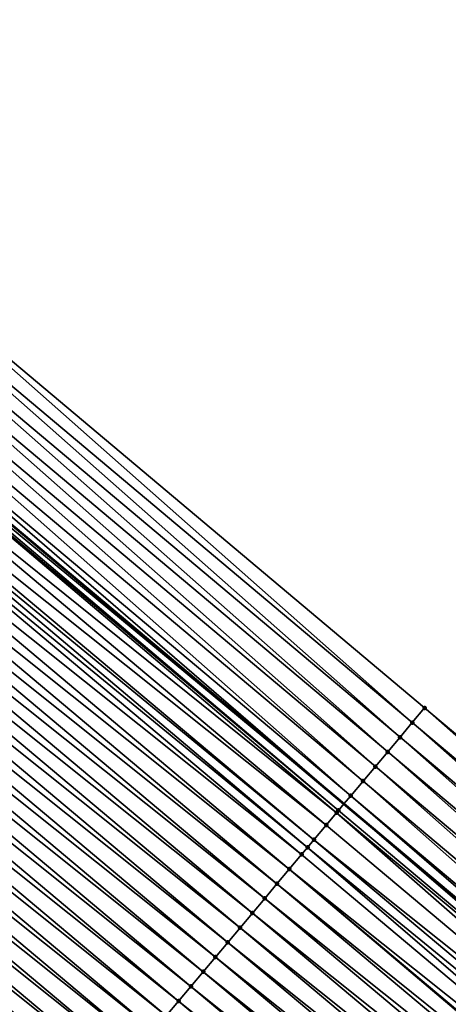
# Model space of a CAD drawing. Header units: feet. Extents: x 2007189 to 2022806, y 818621 to 837694.
# Tile 370 of 680: x 2015914 to 2015926, y 819848 to 819874. Entities that reach past the tile are written whole.
import ezdxf

# ---------------------------------------------------------------- set-up
doc = ezdxf.new("R2010")
doc.units = ezdxf.units.FT
doc.header["$MEASUREMENT"] = 0
for name, color, linetype, lineweight in [('EP_Travel Lane', 172, 'Continuous', 53), ('Road Shots', 141, 'Continuous', 100), ('Road X-Section', 40, 'Continuous', 13)]:
    doc.layers.add(name, color=color, linetype=linetype, lineweight=lineweight)
doc.layers.add('I-77-MM17-21_SB-Surface-Border', color=7, linetype='Continuous')
doc.layers.add('I-77-MM17-21_SB-Surface-TIN', color=7, linetype='Continuous')

msp = doc.modelspace()

# ---------------------------------------------------------------- linework, layer by layer
at = {"layer": 'EP_Travel Lane'}
msp.add_polyline3d([(2015800.343797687, 819956.3280257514, 258.8786010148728), (2015815.66086029, 819943.4708387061, 259.1643164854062), (2015830.978050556, 819930.6135444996, 259.4366893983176), (2015846.295183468, 819917.7562984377, 259.7150493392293), (2015861.612343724, 819904.8990294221, 259.9905541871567), (2015876.929869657, 819892.0414534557, 260.2278165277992), (2015892.247178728, 819879.1840595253, 260.4877616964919), (2015907.564318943, 819866.3268073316, 260.7653570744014), (2015922.881623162, 819853.469417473, 261.0258082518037), (2015938.199376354, 819840.611650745, 261.2393019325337), (2015953.515313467, 819827.7568062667, 261.469608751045), (2015968.83556831, 819814.9028743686, 261.7273404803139), (2015984.155948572, 819802.048837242, 261.9716308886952), (2015999.476426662, 819789.1947180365, 262.205439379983), (2016014.796709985, 819776.3407622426, 262.4601193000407), (2016030.117183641, 819763.4866467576, 262.6944060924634)], dxfattribs=at)
at = {"layer": 'I-77-MM17-21_SB-Surface-Border', "color": 3, "linetype": 'Continuous', "lineweight": -3}
msp.add_polyline3d([(2015801.80948432, 819958.0731653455, 258.8288225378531), (2015816.483349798, 819944.4502775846, 259.1431098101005), (2015831.800585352, 819931.5929453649, 259.4107472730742), (2015848.08246596, 819919.884290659, 259.6512674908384), (2015863.39969002, 819907.0269680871, 259.9200997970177), (2015879.038939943, 819894.5521371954, 260.1299590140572), (2015894.356149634, 819881.6948266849, 260.4002980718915), (2015909.673386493, 819868.8374933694, 260.6677853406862), (2015924.990796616, 819855.9800146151, 260.917161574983), (2015940.308407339, 819843.1223674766, 261.1455541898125), (2015955.302306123, 819829.8850363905, 261.3832154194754), (2015970.300858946, 819816.6483402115, 261.6759490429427), (2015985.299783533, 819803.4113321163, 261.9288547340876), (2015999.977230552, 819789.7913720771, 262.1927512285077), (2016015.619066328, 819777.3203047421, 262.428381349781), (2016030.296526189, 819763.7003339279, 262.690905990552)], dxfattribs=at)
at = {"layer": 'I-77-MM17-21_SB-Surface-TIN', "color": 128, "linetype": 'Continuous', "lineweight": -3}
for points in [[(2015924.669151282, 819855.5972035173, 260.9363389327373), (2015909.673386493, 819868.8374933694, 260.6677853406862), (2015909.351782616, 819868.4546474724, 260.6826271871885)], [(2015924.669151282, 819855.5972035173, 260.9363389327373), (2015924.990796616, 819855.9800146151, 260.917161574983), (2015909.673386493, 819868.8374933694, 260.6677853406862)], [(2015924.347586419, 819855.2143248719, 260.9471006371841), (2015909.351782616, 819868.4546474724, 260.6826271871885), (2015909.030266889, 819868.0717275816, 260.6882502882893)], [(2015924.347586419, 819855.2143248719, 260.9471006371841), (2015924.669151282, 819855.5972035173, 260.9363389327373), (2015909.351782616, 819868.4546474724, 260.6826271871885)], [(2015924.026019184, 819854.8314482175, 260.9581104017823), (2015909.030266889, 819868.0717275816, 260.6882502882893), (2015908.708668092, 819867.6888774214, 260.7025609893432)], [(2015924.026019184, 819854.8314482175, 260.9581104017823), (2015924.347586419, 819855.2143248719, 260.9471006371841), (2015909.030266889, 819868.0717275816, 260.6882502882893)], [(2015923.704373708, 819854.4486372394, 260.9773026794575), (2015908.708668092, 819867.6888774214, 260.7025609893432), (2015908.387053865, 819867.3060402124, 260.7184852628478)], [(2015923.704373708, 819854.4486372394, 260.9773026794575), (2015924.026019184, 819854.8314482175, 260.9581104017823), (2015908.708668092, 819867.6888774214, 260.7025609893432)], [(2015923.382672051, 819854.0658734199, 261.0023703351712), (2015908.387053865, 819867.3060402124, 260.7184852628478), (2015908.065335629, 819866.923290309, 260.7452868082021)], [(2015923.382672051, 819854.0658734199, 261.0023703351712), (2015923.704373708, 819854.4486372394, 260.9773026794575), (2015908.387053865, 819867.3060402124, 260.7184852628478)], [(2015923.061097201, 819853.6830031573, 261.0141764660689), (2015908.065335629, 819866.923290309, 260.7452868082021), (2015907.743701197, 819866.5404700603, 260.763324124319)], [(2015923.061097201, 819853.6830031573, 261.0141764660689), (2015923.382672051, 819854.0658734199, 261.0023703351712), (2015908.065335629, 819866.923290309, 260.7452868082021)], [(2015907.743701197, 819866.5404700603, 260.763324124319), (2015907.564318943, 819866.3268073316, 260.7653570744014), (2015922.881623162, 819853.469417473, 261.0258082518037)], [(2015923.061097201, 819853.6830031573, 261.0141764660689), (2015907.743701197, 819866.5404700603, 260.763324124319), (2015922.881623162, 819853.469417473, 261.0258082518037)], [(2015922.739435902, 819853.3002054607, 261.0350234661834), (2015907.479568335, 819866.2258606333, 260.7663175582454), (2015907.422214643, 819866.1575256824, 260.7658964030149)], [(2015907.479568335, 819866.2258606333, 260.7663175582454), (2015922.881623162, 819853.469417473, 261.0258082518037), (2015907.564318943, 819866.3268073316, 260.7653570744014)], [(2015922.739435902, 819853.3002054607, 261.0350234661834), (2015922.881623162, 819853.469417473, 261.0258082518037), (2015907.479568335, 819866.2258606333, 260.7663175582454)], [(2015922.690090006, 819853.2414334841, 261.0357920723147), (2015907.422214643, 819866.1575256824, 260.7658964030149), (2015907.100799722, 819865.7745211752, 260.7609772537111)], [(2015922.690090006, 819853.2414334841, 261.0357920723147), (2015922.739435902, 819853.3002054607, 261.0350234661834), (2015907.422214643, 819866.1575256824, 260.7658964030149)], [(2015922.41803509, 819852.9171891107, 261.0286287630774), (2015907.100799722, 819865.7745211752, 260.7609772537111), (2015906.779344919, 819865.3915501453, 260.7602290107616)], [(2015922.41803509, 819852.9171891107, 261.0286287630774), (2015922.690090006, 819853.2414334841, 261.0357920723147), (2015907.100799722, 819865.7745211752, 260.7609772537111)], [(2015922.096634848, 819852.534172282, 261.0221744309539), (2015906.779344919, 819865.3915501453, 260.7602290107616), (2015906.641267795, 819865.227027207, 260.7587620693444)], [(2015922.096634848, 819852.534172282, 261.0221744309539), (2015922.41803509, 819852.9171891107, 261.0286287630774), (2015906.779344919, 819865.3915501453, 260.7602290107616)], [(2015921.930125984, 819852.3357546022, 261.0195047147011), (2015906.641267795, 819865.227027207, 260.7587620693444), (2015906.457947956, 819865.0085305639, 260.7534317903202)], [(2015921.930125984, 819852.3357546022, 261.0195047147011), (2015922.096634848, 819852.534172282, 261.0221744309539), (2015906.641267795, 819865.227027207, 260.7587620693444)], [(2015921.775242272, 819852.1511490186, 261.0149183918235), (2015906.457947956, 819865.0085305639, 260.7534317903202), (2015906.136569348, 819864.6254955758, 260.7447150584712)], [(2015921.775242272, 819852.1511490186, 261.0149183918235), (2015921.930125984, 819852.3357546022, 261.0195047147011), (2015906.457947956, 819865.0085305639, 260.7534317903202)], [(2015921.453875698, 819851.7681039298, 261.004943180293), (2015906.136569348, 819864.6254955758, 260.7447150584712), (2015905.815197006, 819864.2424553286, 260.7353431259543)], [(2015921.453875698, 819851.7681039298, 261.004943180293), (2015921.775242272, 819852.1511490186, 261.0149183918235), (2015906.136569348, 819864.6254955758, 260.7447150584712)], [(2015921.132512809, 819851.385055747, 260.9945824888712), (2015905.815197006, 819864.2424553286, 260.7353431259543), (2015905.493825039, 819863.8594147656, 260.7259318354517)], [(2015921.132512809, 819851.385055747, 260.9945824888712), (2015921.453875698, 819851.7681039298, 261.004943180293), (2015905.815197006, 819864.2424553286, 260.7353431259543)], [(2015920.811156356, 819851.0020021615, 260.9835486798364), (2015905.493825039, 819863.8594147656, 260.7259318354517), (2015905.172431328, 819863.476392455, 260.7187946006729)], [(2015920.811156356, 819851.0020021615, 260.9835486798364), (2015921.132512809, 819851.385055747, 260.9945824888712), (2015905.493825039, 819863.8594147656, 260.7259318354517)], [(2015920.489769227, 819850.6189743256, 260.9757229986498), (2015905.172431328, 819863.476392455, 260.7187946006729), (2015904.851046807, 819863.0933624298, 260.7106962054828)], [(2015920.489769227, 819850.6189743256, 260.9757229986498), (2015920.811156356, 819851.0020021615, 260.9835486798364), (2015905.172431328, 819863.476392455, 260.7187946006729)], [(2015920.168384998, 819850.2359440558, 260.9675940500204), (2015904.851046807, 819863.0933624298, 260.7106962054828), (2015904.529669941, 819862.7103259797, 260.7017973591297)], [(2015920.168384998, 819850.2359440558, 260.9675940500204), (2015920.489769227, 819850.6189743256, 260.9757229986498), (2015904.851046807, 819863.0933624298, 260.7106962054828)], [(2015919.84700176, 819849.8529129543, 260.959361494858), (2015904.529669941, 819862.7103259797, 260.7017973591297), (2015904.208299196, 819862.3272843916, 260.6922583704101)], [(2015919.84700176, 819849.8529129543, 260.959361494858), (2015920.168384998, 819850.2359440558, 260.9675940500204), (2015904.529669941, 819862.7103259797, 260.7017973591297)], [(2015919.525631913, 819849.469870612, 260.9497284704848), (2015904.208299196, 819862.3272843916, 260.6922583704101), (2015903.886930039, 819861.9442414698, 260.6825531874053)], [(2015919.525631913, 819849.469870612, 260.9497284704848), (2015919.84700176, 819849.8529129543, 260.959361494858), (2015904.208299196, 819862.3272843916, 260.6922583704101)], [(2015919.204270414, 819849.0868212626, 260.9392224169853), (2015903.886930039, 819861.9442414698, 260.6825531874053), (2015903.565571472, 819861.5611896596, 260.6717406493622)], [(2015919.204270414, 819849.0868212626, 260.9392224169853), (2015919.525631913, 819849.469870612, 260.9497284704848), (2015903.886930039, 819861.9442414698, 260.6825531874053)], [(2015918.88292662, 819848.7037570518, 260.9268648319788), (2015903.565571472, 819861.5611896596, 260.6717406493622), (2015903.244193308, 819861.1781542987, 260.6629774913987)], [(2015918.88292662, 819848.7037570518, 260.9268648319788), (2015919.204270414, 819849.0868212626, 260.9392224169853), (2015903.565571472, 819861.5611896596, 260.6717406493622)], [(2015918.561565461, 819848.3207074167, 260.9163232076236), (2015903.244193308, 819861.1781542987, 260.6629774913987), (2015902.922814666, 819860.7951193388, 260.6542642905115)], [(2015918.561565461, 819848.3207074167, 260.9163232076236), (2015918.88292662, 819848.7037570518, 260.9268648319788), (2015903.244193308, 819861.1781542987, 260.6629774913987)], [(2015918.240186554, 819847.9376726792, 260.907637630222), (2015902.922814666, 819860.7951193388, 260.6542642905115), (2015902.601452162, 819860.4120708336, 260.6438634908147)], [(2015918.240186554, 819847.9376726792, 260.907637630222), (2015918.561565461, 819848.3207074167, 260.9163232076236), (2015902.922814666, 819860.7951193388, 260.6542642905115)], [(2015917.918823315, 819847.5546247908, 260.8973136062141), (2015902.601452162, 819860.4120708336, 260.6438634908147), (2015902.280100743, 819860.0290130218, 260.6323032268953)], [(2015917.918823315, 819847.5546247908, 260.8973136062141), (2015918.240186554, 819847.9376726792, 260.907637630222), (2015902.601452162, 819860.4120708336, 260.6438634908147)], [(2015917.59747797, 819847.1715618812, 260.8851181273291), (2015902.280100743, 819860.0290130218, 260.6323032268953), (2015901.958718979, 819859.6459806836, 260.6239166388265)], [(2015917.59747797, 819847.1715618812, 260.8851181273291), (2015917.918823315, 819847.5546247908, 260.8973136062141), (2015902.280100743, 819860.0290130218, 260.6323032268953)], [(2015917.27611466, 819846.7885140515, 260.8748014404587), (2015901.958718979, 819859.6459806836, 260.6239166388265), (2015901.637322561, 819859.2629606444, 260.6170624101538)], [(2015917.27611466, 819846.7885140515, 260.8748014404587), (2015917.59747797, 819847.1715618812, 260.8851181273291), (2015901.958718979, 819859.6459806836, 260.6239166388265)], [(2015916.95472915, 819846.4054848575, 260.8668065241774), (2015901.637322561, 819859.2629606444, 260.6170624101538), (2015901.315945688, 819858.8799242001, 260.6081642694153)], [(2015916.95472915, 819846.4054848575, 260.8668065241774), (2015917.27611466, 819846.7885140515, 260.8748014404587), (2015901.637322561, 819859.2629606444, 260.6170624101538)], [(2015916.633354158, 819846.0224468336, 260.8577115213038), (2015901.315945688, 819858.8799242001, 260.6081642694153), (2015900.99456233, 819858.4968931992, 260.5999443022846)], [(2015916.633354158, 819846.0224468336, 260.8577115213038), (2015916.95472915, 819846.4054848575, 260.8668065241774), (2015901.315945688, 819858.8799242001, 260.6081642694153)], [(2015916.311983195, 819845.6394054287, 260.8481952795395), (2015900.99456233, 819858.4968931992, 260.5999443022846), (2015900.673210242, 819858.1138359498, 260.5884540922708)], [(2015916.311983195, 819845.6394054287, 260.8481952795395), (2015916.633354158, 819846.0224468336, 260.8577115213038), (2015900.99456233, 819858.4968931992, 260.5999443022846)], [(2015915.990633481, 819845.2563461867, 260.8364567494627), (2015900.673210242, 819858.1138359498, 260.5884540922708), (2015900.351834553, 819857.7307985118, 260.5794321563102)], [(2015915.990633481, 819845.2563461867, 260.8364567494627), (2015916.311983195, 819845.6394054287, 260.8481952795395), (2015900.673210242, 819858.1138359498, 260.5884540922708)], [(2015915.669288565, 819844.8732829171, 260.8242164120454), (2015900.351834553, 819857.7307985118, 260.5794321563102), (2015900.030475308, 819857.3477470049, 260.568676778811)], [(2015915.669288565, 819844.8732829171, 260.8242164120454), (2015915.990633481, 819845.2563461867, 260.8364567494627), (2015900.351834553, 819857.7307985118, 260.5794321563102)], [(2015899.709118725, 819856.9646937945, 260.5576703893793), (2015915.347943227, 819844.4902197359, 260.8120065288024), (2015900.030475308, 819857.3477470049, 260.568676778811)], [(2015915.669288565, 819844.8732829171, 260.8242164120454), (2015900.030475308, 819857.3477470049, 260.568676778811), (2015915.347943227, 819844.4902197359, 260.8120065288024)], [(2015915.026578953, 819844.1071729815, 260.8018043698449), (2015899.709118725, 819856.9646937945, 260.5576703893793), (2015899.38770413, 819856.581689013, 260.5527170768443)], [(2015915.026578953, 819844.1071729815, 260.8018043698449), (2015915.347943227, 819844.4902197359, 260.8120065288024), (2015899.709118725, 819856.9646937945, 260.5576703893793)], [(2015914.705166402, 819843.7241664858, 260.7966374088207), (2015899.38770413, 819856.581689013, 260.5527170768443), (2015899.066322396, 819856.1986566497, 260.5443273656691)], [(2015914.705166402, 819843.7241664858, 260.7966374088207), (2015915.026578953, 819844.1071729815, 260.8018043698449), (2015899.38770413, 819856.581689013, 260.5527170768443)], [(2015914.383774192, 819843.3411429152, 260.789343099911), (2015914.705166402, 819843.7241664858, 260.7966374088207), (2015899.066322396, 819856.1986566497, 260.5443273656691)], [(2015939.986797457, 819842.73952662, 261.1610240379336), (2015924.990796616, 819855.9800146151, 260.917161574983), (2015924.669151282, 819855.5972035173, 260.9363389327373)], [(2015939.986797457, 819842.73952662, 261.1610240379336), (2015940.308407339, 819843.1223674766, 261.1455541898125), (2015924.990796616, 819855.9800146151, 260.917161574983)], [(2015939.665266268, 819842.3566197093, 261.168264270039), (2015924.669151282, 819855.5972035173, 260.9363389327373), (2015924.347586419, 819855.2143248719, 260.9471006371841)], [(2015939.665266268, 819842.3566197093, 261.168264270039), (2015939.986797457, 819842.73952662, 261.1610240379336), (2015924.669151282, 819855.5972035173, 260.9363389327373)], [(2015939.343672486, 819841.9737653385, 261.1820503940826), (2015924.347586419, 819855.2143248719, 260.9471006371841), (2015924.026019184, 819854.8314482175, 260.9581104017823)], [(2015939.343672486, 819841.9737653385, 261.1820503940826), (2015939.665266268, 819842.3566197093, 261.168264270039), (2015924.347586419, 819855.2143248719, 260.9471006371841)], [(2015939.022041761, 819841.5909419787, 261.199700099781), (2015924.026019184, 819854.8314482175, 260.9581104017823), (2015923.704373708, 819854.4486372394, 260.9773026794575)], [(2015939.022041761, 819841.5909419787, 261.199700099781), (2015939.343672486, 819841.9737653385, 261.1820503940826), (2015924.026019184, 819854.8314482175, 260.9581104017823)], [(2015938.700315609, 819841.2081987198, 261.227329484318), (2015923.704373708, 819854.4486372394, 260.9773026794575), (2015923.382672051, 819854.0658734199, 261.0023703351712)], [(2015938.700315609, 819841.2081987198, 261.227329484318), (2015939.022041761, 819841.5909419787, 261.199700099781), (2015923.704373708, 819854.4486372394, 260.9773026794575)], [(2015938.378806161, 819840.8252735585, 261.2322959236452), (2015923.382672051, 819854.0658734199, 261.0023703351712), (2015923.061097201, 819853.6830031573, 261.0141764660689)], [(2015938.378806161, 819840.8252735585, 261.2322959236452), (2015938.700315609, 819841.2081987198, 261.227329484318), (2015923.382672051, 819854.0658734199, 261.0023703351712)], [(2015923.061097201, 819853.6830031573, 261.0141764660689), (2015922.881623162, 819853.469417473, 261.0258082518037), (2015938.199376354, 819840.611650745, 261.2393019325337)], [(2015938.378806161, 819840.8252735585, 261.2322959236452), (2015923.061097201, 819853.6830031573, 261.0141764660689), (2015938.199376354, 819840.611650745, 261.2393019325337)], [(2015938.057224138, 819840.4424093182, 261.2448524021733), (2015922.881623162, 819853.469417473, 261.0258082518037), (2015922.739435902, 819853.3002054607, 261.0350234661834)], [(2015938.057224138, 819840.4424093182, 261.2448524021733), (2015938.199376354, 819840.611650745, 261.2393019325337), (2015922.881623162, 819853.469417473, 261.0258082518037)], [(2015937.735811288, 819840.0594030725, 261.2397166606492), (2015922.690090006, 819853.2414334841, 261.0357920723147), (2015922.41803509, 819852.9171891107, 261.0286287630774)], [(2015938.057224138, 819840.4424093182, 261.2448524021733), (2015922.739435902, 819853.3002054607, 261.0350234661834), (2015922.690090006, 819853.2414334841, 261.0357920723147)], [(2015937.735811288, 819840.0594030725, 261.2397166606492), (2015938.057224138, 819840.4424093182, 261.2448524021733), (2015922.690090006, 819853.2414334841, 261.0357920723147)], [(2015937.735811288, 819840.0594030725, 261.2397166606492), (2015922.41803509, 819852.9171891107, 261.0286287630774), (2015922.096634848, 819852.534172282, 261.0221744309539)], [(2015937.414414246, 819839.6763835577, 261.2329277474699), (2015922.096634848, 819852.534172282, 261.0221744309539), (2015921.930125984, 819852.3357546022, 261.0195047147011)], [(2015937.414414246, 819839.6763835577, 261.2329277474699), (2015937.735811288, 819840.0594030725, 261.2397166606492), (2015922.096634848, 819852.534172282, 261.0221744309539)], [(2015937.093022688, 819839.2933594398, 261.2255653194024), (2015921.930125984, 819852.3357546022, 261.0195047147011), (2015921.775242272, 819852.1511490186, 261.0149183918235)], [(2015937.093022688, 819839.2933594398, 261.2255653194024), (2015937.414414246, 819839.6763835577, 261.2329277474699), (2015921.930125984, 819852.3357546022, 261.0195047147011)], [(2015937.093022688, 819839.2933594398, 261.2255653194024), (2015921.775242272, 819852.1511490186, 261.0149183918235), (2015921.453875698, 819851.7681039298, 261.004943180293)], [(2015936.718891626, 819838.8474952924, 261.2176753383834), (2015921.453875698, 819851.7681039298, 261.004943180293), (2015921.132512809, 819851.385055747, 260.9945824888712)], [(2015936.718891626, 819838.8474952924, 261.2176753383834), (2015936.771625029, 819838.9103404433, 261.2188409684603), (2015921.453875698, 819851.7681039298, 261.004943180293)], [(2015936.771625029, 819838.9103404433, 261.2188409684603), (2015937.093022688, 819839.2933594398, 261.2255653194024), (2015921.453875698, 819851.7681039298, 261.004943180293)], [(2015936.450254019, 819838.5272990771, 261.2093296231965), (2015921.132512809, 819851.385055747, 260.9945824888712), (2015920.811156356, 819851.0020021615, 260.9835486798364)], [(2015936.450254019, 819838.5272990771, 261.2093296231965), (2015936.718891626, 819838.8474952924, 261.2176753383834), (2015921.132512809, 819851.385055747, 260.9945824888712)], [(2015936.128892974, 819838.1442493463, 261.1987761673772), (2015920.811156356, 819851.0020021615, 260.9835486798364), (2015920.489769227, 819850.6189743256, 260.9757229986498)], [(2015936.128892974, 819838.1442493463, 261.1987761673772), (2015936.450254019, 819838.5272990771, 261.2093296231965), (2015920.811156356, 819851.0020021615, 260.9835486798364)], [(2015935.807506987, 819837.7612205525, 261.1908311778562), (2015920.489769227, 819850.6189743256, 260.9757229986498), (2015920.168384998, 819850.2359440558, 260.9675940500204)], [(2015935.807506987, 819837.7612205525, 261.1908311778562), (2015936.128892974, 819838.1442493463, 261.1987761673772), (2015920.489769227, 819850.6189743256, 260.9757229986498)], [(2015935.48611257, 819837.3781988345, 261.1837677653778), (2015920.168384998, 819850.2359440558, 260.9675940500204), (2015919.84700176, 819849.8529129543, 260.959361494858)], [(2015935.48611257, 819837.3781988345, 261.1837677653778), (2015935.807506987, 819837.7612205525, 261.1908311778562), (2015920.168384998, 819850.2359440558, 260.9675940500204)], [(2015935.164722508, 819836.9951734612, 261.1762489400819), (2015919.84700176, 819849.8529129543, 260.959361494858), (2015919.525631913, 819849.469870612, 260.9497284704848)], [(2015935.164722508, 819836.9951734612, 261.1762489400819), (2015935.48611257, 819837.3781988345, 261.1837677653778), (2015919.84700176, 819849.8529129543, 260.959361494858)], [(2015934.843345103, 819836.6121374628, 261.1674063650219), (2015919.525631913, 819849.469870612, 260.9497284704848), (2015919.204270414, 819849.0868212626, 260.9392224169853)], [(2015934.843345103, 819836.6121374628, 261.1674063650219), (2015935.164722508, 819836.9951734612, 261.1762489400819), (2015919.525631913, 819849.469870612, 260.9497284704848)], [(2015934.52196629, 819836.2291026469, 261.1587110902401), (2015919.204270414, 819849.0868212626, 260.9392224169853), (2015918.88292662, 819848.7037570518, 260.9268648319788)], [(2015934.52196629, 819836.2291026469, 261.1587110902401), (2015934.843345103, 819836.6121374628, 261.1674063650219), (2015919.204270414, 819849.0868212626, 260.9392224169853)], [(2015934.200606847, 819835.8460515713, 261.147990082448), (2015918.88292662, 819848.7037570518, 260.9268648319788), (2015918.561565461, 819848.3207074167, 260.9163232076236)], [(2015934.200606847, 819835.8460515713, 261.147990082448), (2015934.52196629, 819836.2291026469, 261.1587110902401), (2015918.88292662, 819848.7037570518, 260.9268648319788)], [(2015933.879240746, 819835.4630060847, 261.137965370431), (2015918.561565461, 819848.3207074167, 260.9163232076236), (2015918.240186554, 819847.9376726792, 260.907637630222)], [(2015933.879240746, 819835.4630060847, 261.137965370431), (2015934.200606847, 819835.8460515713, 261.147990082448), (2015918.561565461, 819848.3207074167, 260.9163232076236)]]:
    msp.add_3dface(points, dxfattribs=at)
at = {"layer": 'Road Shots', "lineweight": 100}
for p in [(2015924.990796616, 819855.9800146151, 260.917161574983), (2015924.669151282, 819855.5972035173, 260.9363389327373), (2015924.347586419, 819855.2143248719, 260.9471006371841), (2015924.026019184, 819854.8314482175, 260.9581104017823), (2015923.704373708, 819854.4486372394, 260.9773026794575), (2015923.382672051, 819854.0658734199, 261.0023703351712), (2015923.061097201, 819853.6830031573, 261.0141764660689), (2015922.690090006, 819853.2414334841, 261.0357920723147), (2015922.739435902, 819853.3002054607, 261.0350234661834), (2015922.41803509, 819852.9171891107, 261.0286287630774), (2015922.096634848, 819852.534172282, 261.0221744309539), (2015921.930125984, 819852.3357546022, 261.0195047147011), (2015921.775242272, 819852.1511490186, 261.0149183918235), (2015921.453875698, 819851.7681039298, 261.004943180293), (2015921.132512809, 819851.385055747, 260.9945824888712), (2015920.811156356, 819851.0020021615, 260.9835486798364), (2015920.489769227, 819850.6189743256, 260.9757229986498), (2015920.168384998, 819850.2359440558, 260.9675940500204), (2015919.84700176, 819849.8529129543, 260.959361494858), (2015919.525631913, 819849.469870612, 260.9497284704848), (2015919.204270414, 819849.0868212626, 260.9392224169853), (2015918.88292662, 819848.7037570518, 260.9268648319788), (2015918.561565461, 819848.3207074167, 260.9163232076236)]:
    msp.add_point(p, dxfattribs=at)
at = {"layer": 'Road X-Section', "extrusion": (0.7658703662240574, -0.642873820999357, 0.01248328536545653), "elevation": 1016876.521543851, "flags": 128}
msp.add_lwpolyline([(1924038.720985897, -12434.01148704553), (1924038.220985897, -12433.99230819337), (1924037.720985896, -12433.98154565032), (1924037.220985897, -12433.97053502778), (1924036.720985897, -12433.95134125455), (1924036.220985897, -12433.92627164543), (1924035.720985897, -12433.91446459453), (1924035.220985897, -12433.89361596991), (1924035.144245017, -12433.89284730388), (1924034.720985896, -12433.90001117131), (1924034.220985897, -12433.90646600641), (1924033.961959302, -12433.90913593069), (1924033.720985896, -12433.91372261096), (1924033.220985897, -12433.92369859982), (1924032.720985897, -12433.9340600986), (1924032.220985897, -12433.94509476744), (1924031.720985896, -12433.95292105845), (1924031.220985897, -12433.96105064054), (1924030.720985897, -12433.96928383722), (1924030.220985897, -12433.97891761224), (1924029.720985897, -12433.98942448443), (1924029.220985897, -12434.00178303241), (1924028.720985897, -12434.01232547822), (1924028.220985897, -12434.02101173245), (1924027.720985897, -12434.03133656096), (1924027.220985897, -12434.04353299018), (1924026.720985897, -12434.05385048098), (1924026.220985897, -12434.06184602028), (1924025.720985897, -12434.07094173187), (1924025.220985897, -12434.08045871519), (1924024.720985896, -12434.09219816), (1924024.220985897, -12434.10443945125), (1924023.720985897, -12434.11665028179), (1924023.220985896, -12434.12685323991), (1924022.720985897, -12434.13202060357), (1924022.220985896, -12434.1393154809), (1924021.720985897, -12434.14861687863), (1924021.220985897, -12434.15591148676), (1924020.720985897, -12434.16303143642), (1924020.220985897, -12434.17118745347), (1924019.720985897, -12434.17969831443), (1924019.220985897, -12434.18971422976), (1924018.720985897, -12434.1943033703), (1924018.220985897, -12434.20193609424), (1924017.720985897, -12434.21004953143), (1924017.220985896, -12434.21583875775), (1924016.720985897, -12434.22404075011), (1924016.220985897, -12434.23296548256), (1924015.720985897, -12434.24146936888), (1924015.220985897, -12434.2495500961), (1924014.720985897, -12434.2572098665), (1924014.220985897, -12434.26533572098), (1924013.720985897, -12434.27377783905), (1924013.220985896, -12434.28200009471), (1924012.720985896, -12434.28987540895), (1924012.220985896, -12434.30136104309), (1924011.720985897, -12434.30969985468), (1924011.572149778, -12434.31738369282), (1924011.220985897, -12434.3298569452), (1924011.156625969, -12434.32799394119), (1924010.720985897, -12434.32540082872), (1924010.364911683, -12434.33731228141), (1924010.220985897, -12434.3449325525), (1924009.720985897, -12434.37495853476), (1924009.220985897, -12434.39839900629), (1924008.720985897, -12434.41731072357), (1924008.220985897, -12434.4418125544), (1924007.720985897, -12434.4640564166), (1924007.220985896, -12434.48476995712), (1924006.720985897, -12434.50340463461), (1924006.220985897, -12434.52210138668), (1924005.720985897, -12434.54195743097)], dxfattribs=at)

doc.saveas('drawing.dxf')
